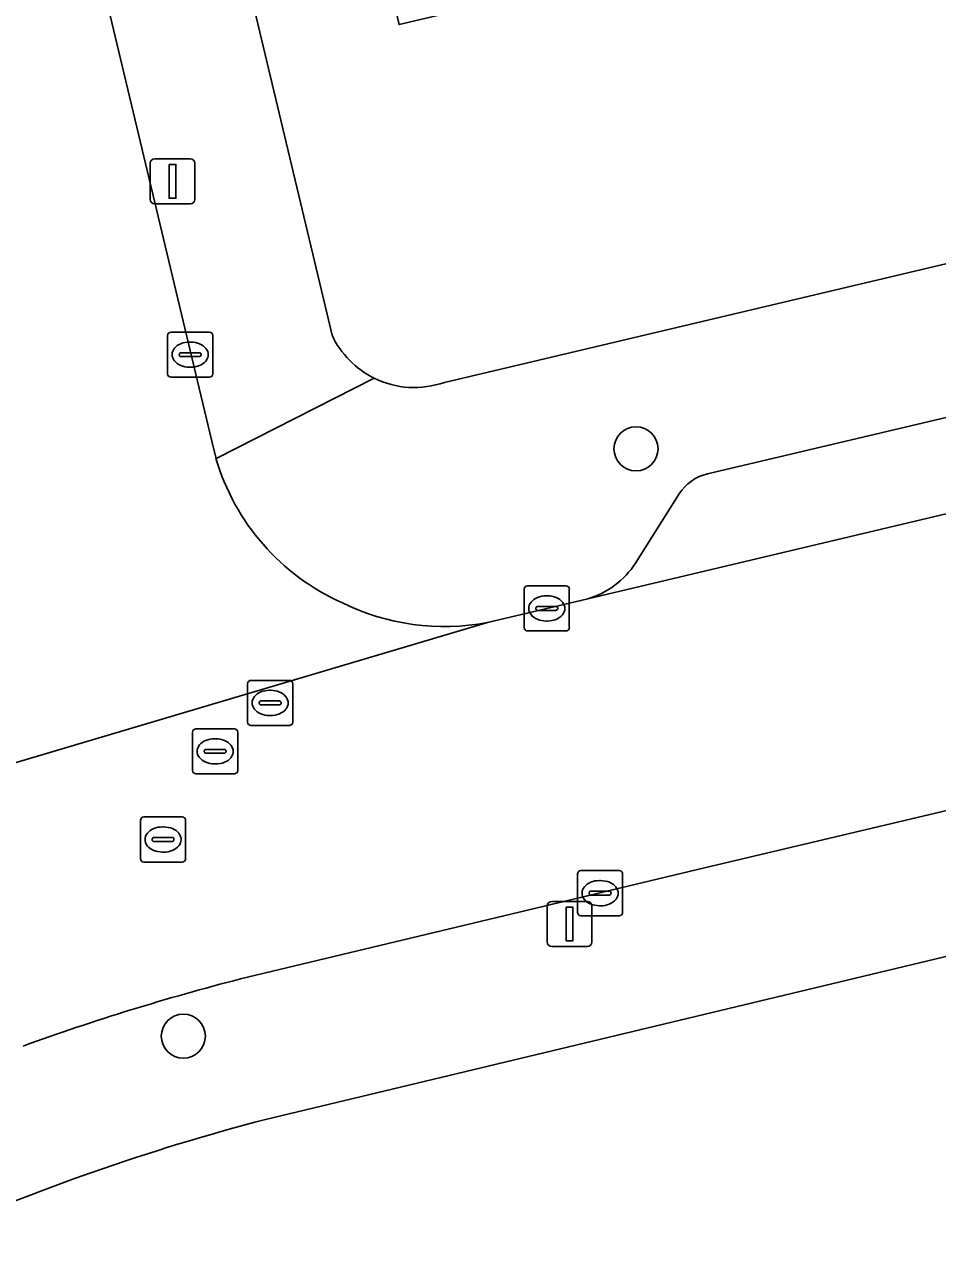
# Model space of a CAD drawing. Extents: x 157648 to 158502, y 379212 to 380938.
# Drawn here: x 158294.82 to 158315.1, y 380680.05 to 380707 of the extents above; entities that cross this region are included whole.
import ezdxf

# ---------------------------------------------------------------- set-up
doc = ezdxf.new("R2010")
doc.units = 0
for name, color, linetype in [('IMGEO_Boom', 7, 'Continuous'), ('IMGEO_Erf', 7, 'Continuous'), ('IMGEO_Kolk', 7, 'Continuous'), ('IMGEO_Lichtmast', 7, 'Continuous'), ('IMGEO_Pand', 7, 'Continuous'), ('IMGEO_Parkeervlak_open', 7, 'Continuous'), ('IMGEO_Rijbaan_lokaal_open', 7, 'Continuous'), ('IMGEO_Rioolput', 7, 'Continuous'), ('IMGEO_Voetpad_open', 7, 'Continuous')]:
    doc.layers.add(name, color=color, linetype=linetype)

msp = doc.modelspace()

# ---------------------------------------------------------------- linework, layer by layer
at = {"layer": 'IMGEO_Boom'}
for centre in [(158308.4, 380697.582), (158298.353, 380684.548)]:
    msp.add_circle(centre, 0.489, dxfattribs=at)
at = {"layer": 'IMGEO_Erf'}
for points in [[(158328.689, 380725.494), (158331.736, 380726.214), (158332.904, 380721.273), (158336.158, 380722.042), (158339.41, 380722.81), (158338.239, 380727.767), (158344.584, 380729.266), (158346.658, 380720.49), (158343.56, 380719.758), (158344.857, 380714.271), (158338.357, 380712.735), (158332.055, 380711.247), (158325.751, 380709.758), (158319.526, 380708.287), (158317.881, 380715.251), (158314.975, 380714.565), (158316.043, 380710.044), (158309.592, 380708.52), (158303.142, 380706.996), (158301.465, 380714.091), (158298.777, 380713.456), (158299.165, 380711.831), (158298.873, 380711.761), (158301.653, 380700.101)], [(158304.146, 380699.056), (158350.686, 380710.073)], [(158387.549, 380703.401), (158353.339, 380695.323), (158346.317, 380693.647), (158323.48, 380688.261), (158316.641, 380686.64), (158300.18, 380682.699)]]:
    msp.add_lwpolyline(points, dxfattribs=at)
for centre, radius, start, end in [((158303.483, 380700.962), 2.022, 205.1959, 243.7729), ((158303.477, 380700.953), 2.012, 243.8128, 289.4241), ((158312.453, 380635.549), 48.721, 104.5904, 114.0174)]:
    msp.add_arc(centre, radius, start, end, dxfattribs=at)
at = {"layer": 'IMGEO_Kolk'}
for p, q in [((158298.004, 380699.245), (158298.004, 380700.097)), ((158298.079, 380700.171), (158298.931, 380700.171)), ((158299.005, 380700.097), (158299.005, 380699.245)), ((158298.492, 380699.951), (158298.517, 380699.951)), ((158298.263, 380699.665), (158298.263, 380699.677)), ((158298.701, 380699.628), (158298.303, 380699.628)), ((158298.306, 380699.714), (158298.704, 380699.714)), ((158298.747, 380699.677), (158298.747, 380699.665)), ((158298.515, 380699.391), (158298.49, 380699.391)), ((158298.931, 380699.171), (158298.079, 380699.171)), ((158305.919, 380693.613), (158305.919, 380694.465)), ((158305.994, 380694.539), (158306.846, 380694.539)), ((158306.92, 380694.465), (158306.92, 380693.613)), ((158306.407, 380694.319), (158306.432, 380694.319)), ((158306.178, 380694.033), (158306.178, 380694.045)), ((158306.616, 380693.996), (158306.218, 380693.996)), ((158306.221, 380694.082), (158306.619, 380694.082)), ((158306.662, 380694.045), (158306.662, 380694.033)), ((158306.43, 380693.759), (158306.405, 380693.759)), ((158306.846, 380693.539), (158305.994, 380693.539)), ((158307.177, 380688.22), (158308.029, 380688.22)), ((158307.102, 380687.294), (158307.102, 380688.146)), ((158307.59, 380688), (158307.615, 380688)), ((158308.103, 380688.146), (158308.103, 380687.294)), ((158307.361, 380687.714), (158307.361, 380687.726)), ((158307.799, 380687.677), (158307.401, 380687.677)), ((158307.404, 380687.763), (158307.802, 380687.763)), ((158307.845, 380687.726), (158307.845, 380687.714)), ((158307.613, 380687.44), (158307.588, 380687.44)), ((158308.029, 380687.22), (158307.177, 380687.22))]:
    msp.add_line(p, q, dxfattribs=at)
for points in [[(158298.004, 380699.245), (158298.004, 380700.097)], [(158298.079, 380700.171), (158298.931, 380700.171)], [(158299.005, 380700.097), (158299.005, 380699.245)], [(158298.931, 380699.171), (158298.079, 380699.171)], [(158305.919, 380693.613), (158305.919, 380694.465)], [(158305.994, 380694.539), (158306.846, 380694.539)], [(158306.92, 380694.465), (158306.92, 380693.613)], [(158306.846, 380693.539), (158305.994, 380693.539)], [(158307.177, 380688.22), (158308.029, 380688.22)], [(158307.102, 380687.294), (158307.102, 380688.146)], [(158308.103, 380688.146), (158308.103, 380687.294)], [(158308.029, 380687.22), (158307.177, 380687.22)]]:
    msp.add_lwpolyline(points, dxfattribs=at)
for centre, radius, start, end in [((158298.081, 380700.095), 0.0765, 91.552, 178.448), ((158298.081, 380700.095), 0.0765, 91.552, 178.448), ((158298.929, 380700.095), 0.0765, 1.552, 88.448), ((158298.929, 380700.095), 0.0765, 1.552, 88.448), ((158298.303, 380699.674), 0.0403, 85.8775, 175.7526), ((158298.3, 380699.664), 0.0366, 178.938, 274.7102), ((158298.704, 380699.671), 0.043, 264.8664, 352.4533), ((158298.708, 380699.676), 0.0386, 1.7309, 96.639), ((158298.081, 380699.247), 0.0765, 181.552, 268.448), ((158298.081, 380699.247), 0.0765, 181.552, 268.448), ((158298.929, 380699.247), 0.0765, 271.552, 358.448), ((158298.929, 380699.247), 0.0765, 271.552, 358.448), ((158305.996, 380694.463), 0.0765, 91.552, 178.448), ((158305.996, 380694.463), 0.0765, 91.552, 178.448), ((158306.844, 380694.463), 0.0765, 1.552, 88.448), ((158306.844, 380694.463), 0.0765, 1.552, 88.448), ((158306.218, 380694.042), 0.0403, 85.8775, 175.7526), ((158306.215, 380694.032), 0.0366, 178.938, 274.7102), ((158306.619, 380694.039), 0.043, 264.8664, 352.4533), ((158306.623, 380694.044), 0.0386, 1.7309, 96.639), ((158305.996, 380693.615), 0.0765, 181.552, 268.448), ((158305.996, 380693.615), 0.0765, 181.552, 268.448), ((158306.844, 380693.615), 0.0765, 271.552, 358.448), ((158306.844, 380693.615), 0.0765, 271.552, 358.448), ((158307.179, 380688.144), 0.0765, 91.552, 178.448), ((158307.179, 380688.144), 0.0765, 91.552, 178.448), ((158308.027, 380688.144), 0.0765, 1.552, 88.448), ((158308.027, 380688.144), 0.0765, 1.552, 88.448), ((158307.401, 380687.723), 0.0403, 85.8775, 175.7526), ((158307.398, 380687.713), 0.0366, 178.938, 274.7102), ((158307.802, 380687.72), 0.043, 264.8664, 352.4533), ((158307.806, 380687.725), 0.0386, 1.7309, 96.639), ((158307.179, 380687.296), 0.0765, 181.552, 268.448), ((158307.179, 380687.296), 0.0765, 181.552, 268.448), ((158308.027, 380687.296), 0.0765, 271.552, 358.448), ((158308.027, 380687.296), 0.0765, 271.552, 358.448)]:
    msp.add_arc(centre, radius, start, end, dxfattribs=at)
for centre, major_axis, ratio, start_param, end_param in [((158298.491, 380699.671), (-0.387, 0.002), 0.722429, 4.712389, 7.853982), ((158298.516, 380699.671), (-0.39, 0.002), 0.717154, 1.570796, 4.712389), ((158306.406, 380694.039), (-0.387, 0.002), 0.722429, 4.712389, 7.853982), ((158306.431, 380694.039), (-0.39, 0.002), 0.717154, 1.570796, 4.712389), ((158307.589, 380687.72), (-0.387, 0.002), 0.722429, 4.712389, 7.853982), ((158307.614, 380687.72), (-0.39, 0.002), 0.717154, 1.570796, 4.712389)]:
    msp.add_ellipse(centre, major_axis=major_axis, ratio=ratio, start_param=start_param, end_param=end_param, dxfattribs=at)
at = {"layer": 'IMGEO_Lichtmast'}
for p, q in [((158297.617, 380703.118), (158297.617, 380703.918)), ((158297.617, 380703.918), (158297.617, 380703.118)), ((158297.717, 380704.018), (158298.507, 380704.018)), ((158298.507, 380704.018), (158297.717, 380704.018)), ((158298.607, 380703.918), (158298.607, 380703.118)), ((158298.607, 380703.118), (158298.607, 380703.918)), ((158298.507, 380703.018), (158297.717, 380703.018)), ((158297.717, 380703.018), (158298.507, 380703.018)), ((158306.43, 380686.637), (158306.43, 380687.437)), ((158306.43, 380687.437), (158306.43, 380686.637)), ((158306.53, 380687.537), (158307.32, 380687.537)), ((158307.32, 380687.537), (158306.53, 380687.537)), ((158307.42, 380687.437), (158307.42, 380686.637)), ((158307.42, 380686.637), (158307.42, 380687.437)), ((158307.32, 380686.537), (158306.53, 380686.537)), ((158306.53, 380686.537), (158307.32, 380686.537))]:
    msp.add_line(p, q, dxfattribs=at)
for points in [[(158298.037, 380703.893), (158298.187, 380703.893), (158298.187, 380703.143), (158298.037, 380703.143), (158298.037, 380703.893)], [(158306.85, 380687.412), (158307, 380687.412), (158307, 380686.662), (158306.85, 380686.662), (158306.85, 380687.412)]]:
    msp.add_lwpolyline(points, dxfattribs=at)
for centre, start, end in [((158297.717, 380703.918), 90, 180), ((158297.717, 380703.918), 90, 180), ((158298.507, 380703.918), 0, 90), ((158298.507, 380703.918), 360, 90), ((158297.717, 380703.118), 180, 270), ((158297.717, 380703.118), 180, 270), ((158298.507, 380703.118), 270, 0), ((158298.507, 380703.118), 270, 0), ((158306.53, 380687.437), 90, 180), ((158306.53, 380687.437), 90, 180), ((158307.32, 380687.437), 0, 90), ((158307.32, 380687.437), 360, 90), ((158306.53, 380686.637), 180, 270), ((158306.53, 380686.637), 180, 270), ((158307.32, 380686.637), 270, 0), ((158307.32, 380686.637), 270, 0)]:
    msp.add_arc(centre, 0.1, start, end, dxfattribs=at)
at = {"layer": 'IMGEO_Pand'}
msp.add_lwpolyline([(158309.592, 380708.52), (158307.408, 380717.758), (158303.9, 380716.929), (158302.735, 380721.86), (158296.795, 380720.47), (158298.873, 380711.761), (158299.165, 380711.831), (158298.777, 380713.456), (158301.465, 380714.091), (158303.142, 380706.996)], close=True, dxfattribs=at)
at = {"layer": 'IMGEO_Parkeervlak_open'}
for points in [[(158348.721, 380706.223), (158322.01, 380699.862), (158318.356, 380699.002), (158309.986, 380697.027)], [(158307.334, 380694.252), (158352.296, 380704.918)], [(158309.358, 380696.583), (158308.389, 380695.042)]]:
    msp.add_lwpolyline(points, dxfattribs=at)
for centre, radius, start, end in [((158310.222, 380696.027), 1.028, 103.2941, 147.227), ((158306.753, 380696.127), 1.963, 287.2145, 326.4384)]:
    msp.add_arc(centre, radius, start, end, dxfattribs=at)
at = {"layer": 'IMGEO_Rijbaan_lokaal_open'}
for points in [[(158299.078, 380697.367), (158299.024, 380697.594), (158293.7, 380719.842), (158292.832, 380723.522), (158291.886, 380727.513), (158290.986, 380731.308), (158286.732, 380749.252), (158285.857, 380752.928), (158285.387, 380754.879), (158284.513, 380758.542), (158281.657, 380770.677)], [(158385.552, 380712.758), (158383.918, 380712.366), (158357.798, 380706.21), (158357.639, 380706.178), (158352.5, 380704.969), (158352.296, 380704.918), (158307.334, 380694.252), (158305.104, 380693.726), (158288.734, 380688.864), (158285.654, 380687.5)], [(158288.734, 380688.864), (158305.104, 380693.726)], [(158299.62, 380685.817), (158309.765, 380688.246), (158315.613, 380689.628), (158329.679, 380692.954)]]:
    msp.add_lwpolyline(points, dxfattribs=at)
for centre, radius, start, end in [((158303.939, 380698.794), 5.067, 196.3628, 245.8566), ((158304.151, 380698.787), 5.15, 243.676, 280.6688), ((158312.719, 380634.867), 52.607, 104.4179, 109.9178)]:
    msp.add_arc(centre, radius, start, end, dxfattribs=at)
at = {"layer": 'IMGEO_Rioolput'}
for p, q in [((158299.779, 380691.516), (158299.779, 380692.368)), ((158299.854, 380692.442), (158300.706, 380692.442)), ((158300.267, 380692.222), (158300.292, 380692.222)), ((158300.78, 380692.368), (158300.78, 380691.516)), ((158300.038, 380691.936), (158300.038, 380691.948)), ((158300.081, 380691.985), (158300.479, 380691.985)), ((158300.522, 380691.948), (158300.522, 380691.936)), ((158300.476, 380691.899), (158300.078, 380691.899)), ((158300.29, 380691.662), (158300.265, 380691.662)), ((158300.706, 380691.442), (158299.854, 380691.442)), ((158298.558, 380690.441), (158298.558, 380691.293)), ((158298.633, 380691.367), (158299.485, 380691.367)), ((158299.046, 380691.147), (158299.071, 380691.147)), ((158299.559, 380691.293), (158299.559, 380690.441)), ((158298.817, 380690.861), (158298.817, 380690.873)), ((158298.86, 380690.91), (158299.258, 380690.91)), ((158299.301, 380690.873), (158299.301, 380690.861)), ((158299.255, 380690.824), (158298.857, 380690.824)), ((158299.069, 380690.587), (158299.044, 380690.587)), ((158299.485, 380690.367), (158298.633, 380690.367)), ((158297.402, 380688.485), (158297.402, 380689.337)), ((158297.477, 380689.411), (158298.329, 380689.411)), ((158298.403, 380689.337), (158298.403, 380688.485)), ((158297.89, 380689.191), (158297.915, 380689.191)), ((158297.661, 380688.905), (158297.661, 380688.917)), ((158298.099, 380688.868), (158297.701, 380688.868)), ((158297.704, 380688.954), (158298.102, 380688.954)), ((158298.145, 380688.917), (158298.145, 380688.905)), ((158297.913, 380688.631), (158297.888, 380688.631)), ((158298.329, 380688.411), (158297.477, 380688.411))]:
    msp.add_line(p, q, dxfattribs=at)
for points in [[(158299.779, 380691.516), (158299.779, 380692.368)], [(158299.854, 380692.442), (158300.706, 380692.442)], [(158300.78, 380692.368), (158300.78, 380691.516)], [(158300.706, 380691.442), (158299.854, 380691.442)], [(158298.558, 380690.441), (158298.558, 380691.293)], [(158298.633, 380691.367), (158299.485, 380691.367)], [(158299.559, 380691.293), (158299.559, 380690.441)], [(158299.485, 380690.367), (158298.633, 380690.367)], [(158297.402, 380688.485), (158297.402, 380689.337)], [(158297.477, 380689.411), (158298.329, 380689.411)], [(158298.403, 380689.337), (158298.403, 380688.485)], [(158298.329, 380688.411), (158297.477, 380688.411)]]:
    msp.add_lwpolyline(points, dxfattribs=at)
for centre, radius, start, end in [((158299.856, 380692.366), 0.0765, 91.552, 178.448), ((158299.856, 380692.366), 0.0765, 91.552, 178.448), ((158300.704, 380692.366), 0.0765, 1.552, 88.448), ((158300.704, 380692.366), 0.0765, 1.552, 88.448), ((158300.078, 380691.945), 0.0403, 85.8775, 175.7526), ((158300.075, 380691.935), 0.0366, 178.938, 274.7102), ((158300.479, 380691.942), 0.043, 264.8664, 352.4533), ((158300.483, 380691.947), 0.0386, 1.7309, 96.639), ((158299.856, 380691.518), 0.0765, 181.552, 268.448), ((158299.856, 380691.518), 0.0765, 181.552, 268.448), ((158300.704, 380691.518), 0.0765, 271.552, 358.448), ((158300.704, 380691.518), 0.0765, 271.552, 358.448), ((158298.635, 380691.291), 0.0765, 91.552, 178.448), ((158298.635, 380691.291), 0.0765, 91.552, 178.448), ((158299.483, 380691.291), 0.0765, 1.552, 88.448), ((158299.483, 380691.291), 0.0765, 1.552, 88.448), ((158298.857, 380690.87), 0.0403, 85.8775, 175.7526), ((158298.854, 380690.86), 0.0366, 178.938, 274.7102), ((158299.258, 380690.867), 0.043, 264.8664, 352.4533), ((158299.262, 380690.872), 0.0386, 1.7309, 96.639), ((158298.635, 380690.443), 0.0765, 181.552, 268.448), ((158298.635, 380690.443), 0.0765, 181.552, 268.448), ((158299.483, 380690.443), 0.0765, 271.552, 358.448), ((158299.483, 380690.443), 0.0765, 271.552, 358.448), ((158297.479, 380689.335), 0.0765, 91.552, 178.448), ((158297.479, 380689.335), 0.0765, 91.552, 178.448), ((158298.327, 380689.335), 0.0765, 1.552, 88.448), ((158298.327, 380689.335), 0.0765, 1.552, 88.448), ((158297.701, 380688.914), 0.0403, 85.8775, 175.7526), ((158297.698, 380688.904), 0.0366, 178.938, 274.7102), ((158298.102, 380688.911), 0.043, 264.8664, 352.4533), ((158298.106, 380688.916), 0.0386, 1.7309, 96.639), ((158297.479, 380688.487), 0.0765, 181.552, 268.448), ((158297.479, 380688.487), 0.0765, 181.552, 268.448), ((158298.327, 380688.487), 0.0765, 271.552, 358.448), ((158298.327, 380688.487), 0.0765, 271.552, 358.448)]:
    msp.add_arc(centre, radius, start, end, dxfattribs=at)
for centre, major_axis, ratio, start_param, end_param in [((158300.266, 380691.942), (-0.387, 0.002), 0.722429, 4.712389, 7.853982), ((158300.291, 380691.942), (-0.39, 0.002), 0.717154, 1.570796, 4.712389), ((158299.045, 380690.867), (-0.387, 0.002), 0.722429, 4.712389, 7.853982), ((158299.07, 380690.867), (-0.39, 0.002), 0.717154, 1.570796, 4.712389), ((158297.889, 380688.911), (-0.387, 0.002), 0.722429, 4.712389, 7.853982), ((158297.914, 380688.911), (-0.39, 0.002), 0.717154, 1.570796, 4.712389)]:
    msp.add_ellipse(centre, major_axis=major_axis, ratio=ratio, start_param=start_param, end_param=end_param, dxfattribs=at)
at = {"layer": 'IMGEO_Voetpad_open'}
for points in [[(158294.972, 380728.159), (158294.286, 380731.078), (158291.182, 380744.148), (158289.647, 380750.631), (158288.94, 380753.648), (158288.473, 380755.581), (158280.066, 380791.118), (158277.001, 380790.391), (158280.032, 380777.559), (158280.79, 380774.351), (158281.657, 380770.677), (158284.513, 380758.542), (158285.387, 380754.879), (158285.857, 380752.928), (158286.732, 380749.252), (158290.986, 380731.308), (158291.886, 380727.513), (158292.832, 380723.522), (158293.7, 380719.842), (158299.024, 380697.594), (158299.078, 380697.367), (158302.589, 380699.148)], [(158301.653, 380700.101), (158298.873, 380711.761), (158296.795, 380720.47), (158294.972, 380728.159)], [(158352.296, 380704.918), (158352.5, 380704.969), (158357.639, 380706.178), (158355.983, 380711.227), (158350.686, 380710.073), (158304.146, 380699.056)], [(158387.512, 380706.587), (158352.604, 380698.395), (158345.611, 380696.728), (158333.596, 380693.885), (158329.679, 380692.954), (158315.613, 380689.628), (158309.765, 380688.246), (158299.62, 380685.817)], [(158309.986, 380697.027), (158318.356, 380699.002), (158322.01, 380699.862), (158348.721, 380706.223)], [(158302.589, 380699.148), (158299.078, 380697.367)], [(158308.389, 380695.042), (158309.358, 380696.583)], [(158305.104, 380693.726), (158307.334, 380694.252)], [(158300.18, 380682.699), (158316.641, 380686.64), (158323.48, 380688.261), (158346.317, 380693.647)]]:
    msp.add_lwpolyline(points, dxfattribs=at)
for centre, radius, start, end in [((158303.483, 380700.962), 2.022, 205.1959, 243.7729), ((158303.477, 380700.953), 2.012, 243.8128, 289.4241), ((158303.939, 380698.794), 5.067, 196.3628, 245.8566), ((158310.222, 380696.027), 1.028, 103.2941, 147.227), ((158306.753, 380696.127), 1.963, 287.2145, 326.4384), ((158304.151, 380698.787), 5.15, 243.676, 280.6688), ((158312.719, 380634.867), 52.607, 104.4179, 109.9178), ((158312.453, 380635.549), 48.721, 104.5904, 114.0174)]:
    msp.add_arc(centre, radius, start, end, dxfattribs=at)

doc.saveas('drawing.dxf')
